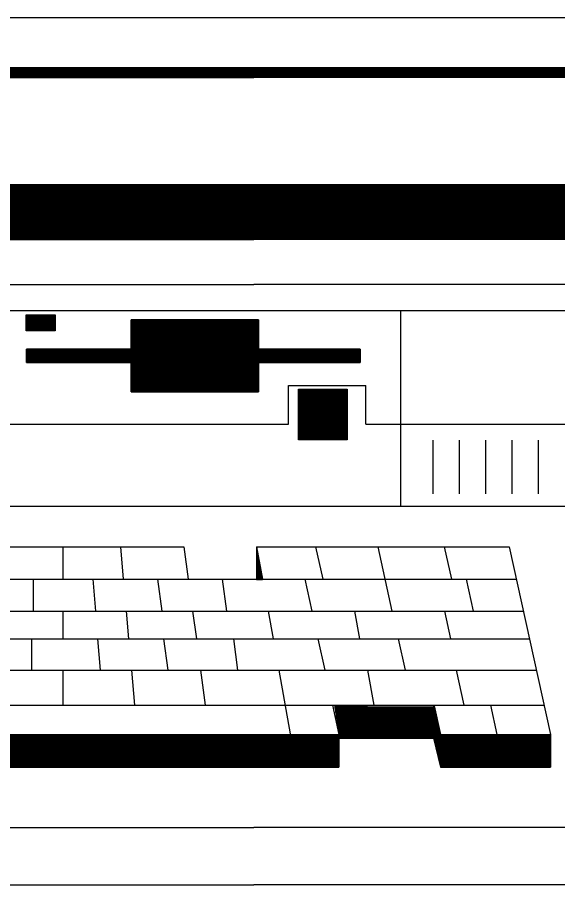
# Model space of a CAD drawing. Extents: x 0 to 320, y -4 to 473.
# Drawn here: x 302.796 to 303.833, y 419.351 to 421.015 of the extents above; entities that cross this region are included whole.
import ezdxf

# ---------------------------------------------------------------- set-up
doc = ezdxf.new("R2010")
doc.units = 0
doc.layers.add('Level 25', color=7, linetype='Continuous')
doc.layers.add('Level 50', color=7, linetype='Continuous')

msp = doc.modelspace()

# ---------------------------------------------------------------- linework, layer by layer
at = {"layer": 'Level 25'}
for p, q in [((302.1276, 421.015), (304.3716, 421.015)), ((302.5371, 420.9038), (303.2496, 420.9038)), ((302.5381, 420.9055), (303.2496, 420.9055)), ((302.5394, 420.9075), (303.2496, 420.9075)), ((302.5404, 420.9095), (303.2496, 420.9095)), ((302.5414, 420.9115), (303.2496, 420.9115)), ((302.5429, 420.9135), (303.2496, 420.9135)), ((302.5439, 420.9155), (303.2496, 420.9155)), ((302.5451, 420.9175), (303.2496, 420.9175)), ((302.5454, 420.918), (303.2496, 420.918)), ((303.9536, 420.918), (303.2496, 420.918)), ((303.9541, 420.9175), (303.2496, 420.9175)), ((303.9554, 420.9155), (303.2496, 420.9155)), ((303.9564, 420.9135), (303.2496, 420.9135)), ((303.9574, 420.9115), (303.2496, 420.9115)), ((303.9586, 420.9095), (303.2496, 420.9095)), ((303.9596, 420.9075), (303.2496, 420.9075)), ((303.9609, 420.9055), (303.2496, 420.9055)), ((303.9621, 420.9038), (303.2496, 420.9038)), ((302.5346, 420.8993), (303.2496, 420.8993)), ((302.5349, 420.8995), (303.2496, 420.8995)), ((302.5359, 420.9015), (303.2496, 420.9015)), ((303.9634, 420.9015), (303.2496, 420.9015)), ((303.9644, 420.8995), (303.2496, 420.8995)), ((303.9646, 420.8993), (303.2496, 420.8993)), ((302.4141, 420.687), (303.2496, 420.687)), ((302.4151, 420.6893), (303.2496, 420.6893)), ((302.4159, 420.691), (303.2496, 420.691)), ((302.4164, 420.693), (303.2496, 420.693)), ((304.0826, 420.693), (303.2496, 420.693)), ((304.0834, 420.691), (303.2496, 420.691)), ((304.0844, 420.6893), (303.2496, 420.6893)), ((304.0849, 420.687), (303.2496, 420.687)), ((302.4076, 420.6695), (303.2496, 420.6695)), ((302.4084, 420.6713), (303.2496, 420.6713)), ((302.4091, 420.6733), (303.2496, 420.6733)), ((302.4099, 420.6753), (303.2496, 420.6753)), ((302.4106, 420.677), (303.2496, 420.677)), ((302.4114, 420.6793), (303.2496, 420.6793)), ((302.4119, 420.6813), (303.2496, 420.6813)), ((302.4129, 420.6833), (303.2496, 420.6833)), ((302.4136, 420.685), (303.2496, 420.685)), ((304.0856, 420.685), (303.2496, 420.685)), ((304.0864, 420.6833), (303.2496, 420.6833)), ((304.0871, 420.6813), (303.2496, 420.6813)), ((304.0879, 420.6793), (303.2496, 420.6793)), ((304.0884, 420.677), (303.2496, 420.677)), ((304.0891, 420.6753), (303.2496, 420.6753)), ((304.0901, 420.6733), (303.2496, 420.6733)), ((304.0909, 420.6713), (303.2496, 420.6713)), ((304.0914, 420.6695), (303.2496, 420.6695)), ((302.4019, 420.6535), (303.2496, 420.6535)), ((302.4026, 420.6553), (303.2496, 420.6553)), ((302.4031, 420.6573), (303.2496, 420.6573)), ((302.4041, 420.6595), (303.2496, 420.6595)), ((302.4049, 420.6615), (303.2496, 420.6615)), ((302.4054, 420.6633), (303.2496, 420.6633)), ((302.4061, 420.6653), (303.2496, 420.6653)), ((302.4071, 420.6673), (303.2496, 420.6673)), ((304.0921, 420.6673), (303.2496, 420.6673)), ((304.0931, 420.6653), (303.2496, 420.6653)), ((304.0936, 420.6633), (303.2496, 420.6633)), ((304.0944, 420.6615), (303.2496, 420.6615)), ((304.0949, 420.6595), (303.2496, 420.6595)), ((304.0959, 420.6573), (303.2496, 420.6573)), ((304.0966, 420.6553), (303.2496, 420.6553)), ((304.0974, 420.6535), (303.2496, 420.6535)), ((302.3961, 420.6375), (303.2496, 420.6375)), ((302.3966, 420.6398), (303.2496, 420.6398)), ((302.3974, 420.6415), (303.2496, 420.6415)), ((302.3981, 420.6435), (303.2496, 420.6435)), ((302.3989, 420.6455), (303.2496, 420.6455)), ((302.3996, 420.6475), (303.2496, 420.6475)), ((302.4004, 420.6495), (303.2496, 420.6495)), ((302.4009, 420.6515), (303.2496, 420.6515)), ((304.0981, 420.6515), (303.2496, 420.6515)), ((304.0989, 420.6495), (303.2496, 420.6495)), ((304.0994, 420.6475), (303.2496, 420.6475)), ((304.1001, 420.6455), (303.2496, 420.6455)), ((304.1011, 420.6435), (303.2496, 420.6435)), ((304.1016, 420.6415), (303.2496, 420.6415)), ((304.1024, 420.6398), (303.2496, 420.6398)), ((304.1031, 420.6375), (303.2496, 420.6375)), ((302.3894, 420.62), (303.2496, 420.62)), ((302.3899, 420.6218), (303.2496, 420.6218)), ((302.3909, 420.6238), (303.2496, 420.6238)), ((302.3916, 420.6258), (303.2496, 420.6258)), ((302.3921, 420.6275), (303.2496, 420.6275)), ((302.3931, 420.6298), (303.2496, 420.6298)), ((302.3939, 420.6318), (303.2496, 420.6318)), ((302.3946, 420.6338), (303.2496, 420.6338)), ((302.3951, 420.6355), (303.2496, 420.6355)), ((304.1041, 420.6355), (303.2496, 420.6355)), ((304.1046, 420.6338), (303.2496, 420.6338)), ((304.1054, 420.6318), (303.2496, 420.6318)), ((304.1059, 420.6298), (303.2496, 420.6298)), ((304.1069, 420.6275), (303.2496, 420.6275)), ((304.1076, 420.6258), (303.2496, 420.6258)), ((304.1081, 420.6238), (303.2496, 420.6238)), ((304.1091, 420.6218), (303.2496, 420.6218)), ((304.1099, 420.62), (303.2496, 420.62)), ((302.3834, 420.604), (303.2496, 420.604)), ((302.3841, 420.6058), (303.2496, 420.6058)), ((302.3851, 420.6078), (303.2496, 420.6078)), ((302.3856, 420.61), (303.2496, 420.61)), ((302.3864, 420.612), (303.2496, 420.612)), ((302.3871, 420.6138), (303.2496, 420.6138)), ((302.3881, 420.6158), (303.2496, 420.6158)), ((302.3886, 420.6178), (303.2496, 420.6178)), ((304.1104, 420.6178), (303.2496, 420.6178)), ((304.1111, 420.6158), (303.2496, 420.6158)), ((304.1121, 420.6138), (303.2496, 420.6138)), ((304.1126, 420.612), (303.2496, 420.612)), ((304.1134, 420.61), (303.2496, 420.61)), ((304.1141, 420.6078), (303.2496, 420.6078)), ((304.1149, 420.6058), (303.2496, 420.6058)), ((304.1156, 420.604), (303.2496, 420.604)), ((302.3784, 420.5903), (303.2496, 420.5903)), ((302.3789, 420.592), (303.2496, 420.592)), ((302.3799, 420.594), (303.2496, 420.594)), ((302.3806, 420.596), (303.2496, 420.596)), ((302.3814, 420.598), (303.2496, 420.598)), ((302.3821, 420.6), (303.2496, 420.6)), ((302.3829, 420.602), (303.2496, 420.602)), ((304.1164, 420.602), (303.2496, 420.602)), ((304.1169, 420.6), (303.2496, 420.6)), ((304.1179, 420.598), (303.2496, 420.598)), ((304.1186, 420.596), (303.2496, 420.596)), ((304.1191, 420.594), (303.2496, 420.594)), ((304.1201, 420.592), (303.2496, 420.592)), ((304.1209, 420.5903), (303.2496, 420.5903)), ((301.7621, 420.5023), (303.2496, 420.5023)), ((304.7369, 420.5023), (303.2496, 420.5023)), ((302.8129, 420.444), (302.8684, 420.444)), ((302.8129, 420.442), (302.8684, 420.442)), ((302.8129, 420.4398), (302.8684, 420.4398)), ((302.8129, 420.4378), (302.8684, 420.4378)), ((303.5321, 420.0763), (303.5321, 420.4525)), ((302.8129, 420.436), (302.8684, 420.436)), ((302.8129, 420.434), (302.8684, 420.434)), ((302.8129, 420.432), (302.8684, 420.432)), ((302.8129, 420.4298), (302.8684, 420.4298)), ((302.8129, 420.428), (302.8684, 420.428)), ((302.8129, 420.426), (302.8684, 420.426)), ((302.8129, 420.424), (302.8684, 420.424)), ((302.8129, 420.4223), (302.8684, 420.4223)), ((302.8129, 420.42), (302.8684, 420.42)), ((303.0144, 420.4345), (303.2586, 420.4345)), ((303.0144, 420.4323), (303.2586, 420.4323)), ((303.0144, 420.4305), (303.2586, 420.4305)), ((303.0144, 420.4285), (303.2586, 420.4285)), ((303.0144, 420.4265), (303.2586, 420.4265)), ((303.0144, 420.4248), (303.2586, 420.4248)), ((303.0144, 420.4225), (303.2586, 420.4225)), ((303.0144, 420.4205), (303.2586, 420.4205)), ((302.8129, 420.418), (302.8684, 420.418)), ((302.8129, 420.416), (302.8684, 420.416)), ((302.8129, 420.4143), (302.8684, 420.4143)), ((303.0144, 420.4185), (303.2586, 420.4185)), ((303.0144, 420.4168), (303.2586, 420.4168)), ((303.0144, 420.4148), (303.2586, 420.4148)), ((303.0144, 420.4125), (303.2586, 420.4125)), ((303.0144, 420.4105), (303.2586, 420.4105)), ((303.0144, 420.4088), (303.2586, 420.4088)), ((303.0144, 420.4068), (303.2586, 420.4068)), ((303.0144, 420.4048), (303.2586, 420.4048)), ((303.0144, 420.4028), (303.2586, 420.4028)), ((303.0144, 420.4008), (303.2586, 420.4008)), ((303.0144, 420.3988), (303.2586, 420.3988)), ((303.0144, 420.3968), (303.2586, 420.3968)), ((303.0144, 420.395), (303.2586, 420.395)), ((303.0144, 420.3928), (303.2586, 420.3928)), ((303.0144, 420.3908), (303.2586, 420.3908)), ((303.0144, 420.389), (303.2586, 420.389)), ((303.0144, 420.387), (303.2586, 420.387)), ((302.8136, 420.377), (303.4539, 420.377)), ((302.8136, 420.3753), (303.4539, 420.3753)), ((302.8136, 420.373), (303.4539, 420.373)), ((302.8136, 420.371), (303.4539, 420.371)), ((303.0144, 420.385), (303.2586, 420.385)), ((303.0144, 420.3828), (303.2586, 420.3828)), ((303.0144, 420.381), (303.2586, 420.381)), ((303.0144, 420.379), (303.2586, 420.379)), ((302.8136, 420.369), (303.4539, 420.369)), ((302.8136, 420.3673), (303.4539, 420.3673)), ((302.8136, 420.3653), (303.4539, 420.3653)), ((302.8136, 420.363), (303.4539, 420.363)), ((302.8136, 420.361), (303.4539, 420.361)), ((302.8136, 420.3593), (303.4539, 420.3593)), ((302.8136, 420.3573), (303.4539, 420.3573)), ((302.8136, 420.3553), (303.4539, 420.3553)), ((302.8136, 420.3533), (303.4539, 420.3533)), ((303.0144, 420.3513), (303.2586, 420.3513)), ((303.0144, 420.3493), (303.2586, 420.3493)), ((303.0144, 420.3473), (303.2586, 420.3473)), ((303.0144, 420.3455), (303.2586, 420.3455)), ((303.0144, 420.3433), (303.2586, 420.3433)), ((303.0144, 420.3413), (303.2586, 420.3413)), ((303.0144, 420.3395), (303.2586, 420.3395)), ((303.0144, 420.3375), (303.2586, 420.3375)), ((303.0144, 420.3355), (303.2586, 420.3355)), ((303.0144, 420.3333), (303.2586, 420.3333)), ((303.0144, 420.3315), (303.2586, 420.3315)), ((303.0144, 420.3295), (303.2586, 420.3295)), ((303.0144, 420.3275), (303.2586, 420.3275)), ((303.0144, 420.3258), (303.2586, 420.3258)), ((303.0144, 420.3235), (303.2586, 420.3235)), ((303.0144, 420.3215), (303.2586, 420.3215)), ((303.0144, 420.3195), (303.2586, 420.3195)), ((303.0144, 420.3178), (303.2586, 420.3178)), ((303.0144, 420.3158), (303.2586, 420.3158)), ((303.0144, 420.3135), (303.2586, 420.3135)), ((303.0144, 420.3115), (303.2586, 420.3115)), ((303.0144, 420.3098), (303.2586, 420.3098)), ((303.0144, 420.3078), (303.2586, 420.3078)), ((303.0144, 420.3058), (303.2586, 420.3058)), ((303.0144, 420.3038), (303.2586, 420.3038)), ((303.3166, 420.3088), (303.4649, 420.3088)), ((303.3166, 420.2345), (303.3166, 420.3088)), ((303.4649, 420.2345), (303.4649, 420.3088)), ((303.0144, 420.3018), (303.2586, 420.3018)), ((303.0144, 420.2998), (303.2586, 420.2998)), ((303.0144, 420.2978), (303.2586, 420.2978)), ((303.3354, 420.2998), (303.4286, 420.2998)), ((303.3354, 420.2978), (303.4286, 420.2978)), ((303.3354, 420.296), (303.4286, 420.296)), ((303.3354, 420.294), (303.4286, 420.294)), ((303.3354, 420.2918), (303.4286, 420.2918)), ((303.3354, 420.29), (303.4286, 420.29)), ((303.3354, 420.288), (303.4286, 420.288)), ((303.3354, 420.286), (303.4286, 420.286)), ((303.3354, 420.284), (303.4286, 420.284)), ((303.3354, 420.282), (303.4286, 420.282)), ((303.3354, 420.28), (303.4286, 420.28)), ((303.3354, 420.278), (303.4286, 420.278)), ((303.3354, 420.2763), (303.4286, 420.2763)), ((303.3354, 420.2743), (303.4286, 420.2743)), ((303.3354, 420.272), (303.4286, 420.272)), ((303.3354, 420.27), (303.4286, 420.27)), ((303.3354, 420.2683), (303.4286, 420.2683)), ((303.3354, 420.2663), (303.4286, 420.2663)), ((303.3354, 420.2643), (303.4286, 420.2643)), ((303.3354, 420.262), (303.4286, 420.262)), ((303.3354, 420.2603), (303.4286, 420.2603)), ((303.3354, 420.2583), (303.4286, 420.2583)), ((303.3354, 420.2563), (303.4286, 420.2563)), ((303.3354, 420.2545), (303.4286, 420.2545)), ((303.3354, 420.2523), (303.4286, 420.2523)), ((303.3354, 420.2503), (303.4286, 420.2503)), ((303.3354, 420.2483), (303.4286, 420.2483)), ((303.3354, 420.2465), (303.4286, 420.2465)), ((303.3354, 420.2445), (303.4286, 420.2445)), ((303.3354, 420.2423), (303.4286, 420.2423)), ((303.3354, 420.2405), (303.4286, 420.2405)), ((303.3354, 420.2385), (303.4286, 420.2385)), ((303.3354, 420.2365), (303.4286, 420.2365)), ((301.8389, 420.2345), (303.3166, 420.2345)), ((303.3354, 420.2345), (303.4286, 420.2345)), ((303.3354, 420.2325), (303.4286, 420.2325)), ((303.3354, 420.2305), (303.4286, 420.2305)), ((303.3354, 420.2285), (303.4286, 420.2285)), ((303.3354, 420.2268), (303.4286, 420.2268)), ((303.3354, 420.2248), (303.4286, 420.2248)), ((303.3354, 420.2225), (303.4286, 420.2225)), ((303.3354, 420.2205), (303.4286, 420.2205)), ((303.4649, 420.2345), (304.1304, 420.2345)), ((303.3354, 420.2188), (303.4286, 420.2188)), ((303.3354, 420.2168), (303.4286, 420.2168)), ((303.3354, 420.2148), (303.4286, 420.2148)), ((303.3354, 420.2125), (303.4286, 420.2125)), ((303.3354, 420.2108), (303.4286, 420.2108)), ((303.3354, 420.2088), (303.4286, 420.2088)), ((303.3354, 420.2068), (303.4286, 420.2068)), ((303.3354, 420.205), (303.4286, 420.205)), ((303.5941, 420.1003), (303.5941, 420.2038)), ((303.6446, 420.1003), (303.6446, 420.2038)), ((303.6951, 420.1003), (303.6951, 420.2038)), ((303.7456, 420.1003), (303.7456, 420.2038)), ((303.7964, 420.1003), (303.7964, 420.2038)), ((302.6509, 419.9988), (303.1156, 419.9988)), ((302.8834, 419.9988), (302.8834, 419.9365)), ((302.9936, 419.9988), (302.9991, 419.9365)), ((303.1156, 419.9988), (303.1239, 419.9365)), ((303.2551, 419.9988), (303.7399, 419.9988)), ((303.2551, 419.9988), (303.2551, 419.9363)), ((303.2551, 419.9988), (303.2664, 419.9365)), ((303.2551, 419.9978), (303.2554, 419.9978)), ((303.2551, 419.9958), (303.2559, 419.9958)), ((303.2551, 419.9938), (303.2561, 419.9938)), ((303.2551, 419.9918), (303.2569, 419.9918)), ((303.2551, 419.9898), (303.2571, 419.9898)), ((303.2551, 419.988), (303.2576, 419.988)), ((303.3684, 419.9988), (303.3819, 419.9365)), ((303.4879, 419.9988), (303.5149, 419.8753)), ((303.6151, 419.9988), (303.6289, 419.9365)), ((303.7399, 419.9988), (303.8191, 419.639)), ((303.2551, 419.9858), (303.2581, 419.9858)), ((303.2551, 419.9838), (303.2584, 419.9838)), ((303.2551, 419.982), (303.2589, 419.982)), ((303.2551, 419.98), (303.2591, 419.98)), ((303.2551, 419.978), (303.2599, 419.978)), ((303.2551, 419.9758), (303.2601, 419.9758)), ((303.2551, 419.974), (303.2596, 419.974)), ((303.2551, 419.972), (303.2601, 419.972)), ((303.2551, 419.97), (303.2604, 419.97)), ((303.2551, 419.9683), (303.2606, 419.9683)), ((303.2551, 419.966), (303.2609, 419.966)), ((303.2551, 419.964), (303.2614, 419.964)), ((303.2551, 419.962), (303.2616, 419.962)), ((303.2551, 419.9603), (303.2619, 419.9603)), ((303.2551, 419.9583), (303.2626, 419.9583)), ((303.2551, 419.956), (303.2629, 419.956)), ((303.2551, 419.954), (303.2631, 419.954)), ((303.2551, 419.9523), (303.2634, 419.9523)), ((303.2551, 419.9503), (303.2639, 419.9503)), ((303.2551, 419.9483), (303.2641, 419.9483)), ((303.2551, 419.9463), (303.2644, 419.9463)), ((303.2551, 419.9443), (303.2651, 419.9443)), ((303.2551, 419.9423), (303.2654, 419.9423)), ((303.2551, 419.9403), (303.2656, 419.9403)), ((303.2551, 419.9385), (303.2659, 419.9385)), ((301.7049, 419.9365), (303.7536, 419.9365)), ((302.8259, 419.9365), (302.8259, 419.8753)), ((302.9406, 419.9365), (302.9461, 419.8753)), ((303.0649, 419.9365), (303.0734, 419.8753)), ((303.1891, 419.9365), (303.1974, 419.8753)), ((303.2551, 419.9363), (303.2664, 419.9363)), ((303.3476, 419.9365), (303.3609, 419.8753)), ((303.6571, 419.9365), (303.6706, 419.8753)), ((301.6811, 419.8753), (303.7671, 419.8753)), ((302.8834, 419.8753), (302.8834, 419.8225)), ((303.0046, 419.8753), (303.0094, 419.8225)), ((303.1321, 419.8753), (303.1394, 419.8225)), ((303.2774, 419.8753), (303.2871, 419.8225)), ((303.4429, 419.8753), (303.4524, 419.8225)), ((303.6159, 419.8753), (303.6276, 419.8225)), ((301.6601, 419.8225), (303.7786, 419.8225)), ((302.8231, 419.8225), (302.8231, 419.7623)), ((302.9494, 419.8225), (302.9549, 419.7623)), ((303.0761, 419.8225), (303.0844, 419.7623)), ((303.2104, 419.8225), (303.2186, 419.7623)), ((303.3729, 419.8225), (303.3861, 419.7623)), ((303.5271, 419.8225), (303.5404, 419.7623)), ((301.6364, 419.7623), (303.7921, 419.7623)), ((302.8834, 419.7623), (302.8834, 419.6948)), ((303.0149, 419.7623), (303.0209, 419.6948)), ((303.1476, 419.7623), (303.1566, 419.6948)), ((303.2976, 419.7623), (303.3194, 419.6403)), ((303.4679, 419.7623), (303.4804, 419.6948)), ((303.6381, 419.7623), (303.6531, 419.6948)), ((301.6099, 419.6948), (303.8071, 419.6948)), ((303.4009, 419.6948), (303.4131, 419.639)), ((303.4044, 419.6943), (303.4679, 419.6943)), ((303.4046, 419.692), (303.5951, 419.692)), ((303.4049, 419.69), (303.5956, 419.69)), ((303.4054, 419.6883), (303.5961, 419.6883)), ((303.5946, 419.694), (303.5946, 419.6315)), ((303.5961, 419.6938), (303.6081, 419.639)), ((303.7039, 419.6948), (303.7164, 419.639)), ((303.4056, 419.6863), (303.5966, 419.6863)), ((303.4059, 419.6843), (303.5971, 419.6843)), ((303.4061, 419.6823), (303.5974, 419.6823)), ((303.4066, 419.6803), (303.5981, 419.6803)), ((303.4069, 419.6783), (303.5986, 419.6783)), ((303.4071, 419.6763), (303.5991, 419.6763)), ((303.4074, 419.6745), (303.5994, 419.6745)), ((303.4076, 419.6723), (303.5999, 419.6723)), ((303.4081, 419.6703), (303.6006, 419.6703)), ((303.4086, 419.6685), (303.6011, 419.6685)), ((303.4089, 419.6665), (303.6016, 419.6665)), ((303.4091, 419.6645), (303.6019, 419.6645)), ((303.4094, 419.6623), (303.6024, 419.6623)), ((303.4096, 419.6605), (303.6029, 419.6605)), ((303.4099, 419.6585), (303.6034, 419.6585)), ((303.4101, 419.6565), (303.6039, 419.6565)), ((303.4109, 419.6548), (303.6044, 419.6548)), ((301.5879, 419.6388), (303.8191, 419.6388)), ((301.9194, 419.639), (303.4131, 419.639)), ((303.4111, 419.6525), (303.6049, 419.6525)), ((303.4114, 419.6505), (303.6051, 419.6505)), ((303.4116, 419.6485), (303.6056, 419.6485)), ((303.4119, 419.6468), (303.6064, 419.6468)), ((303.4121, 419.6448), (303.6069, 419.6448)), ((303.4126, 419.6425), (303.6074, 419.6425)), ((303.4126, 419.6405), (303.6076, 419.6405)), ((303.4131, 419.639), (303.4131, 419.5763)), ((303.6081, 419.639), (303.6081, 419.5763)), ((303.6081, 419.639), (303.8191, 419.639)), ((303.8191, 419.639), (303.8191, 419.5763)), ((301.5879, 419.6368), (303.8191, 419.6368)), ((301.5879, 419.6348), (303.8191, 419.6348)), ((301.5879, 419.6328), (303.8191, 419.6328)), ((301.9194, 419.6308), (303.4131, 419.6308)), ((301.9194, 419.6288), (303.4131, 419.6288)), ((301.9194, 419.6268), (303.4131, 419.6268)), ((301.9194, 419.625), (303.4131, 419.625)), ((301.9194, 419.6228), (303.4131, 419.6228)), ((301.9194, 419.6208), (303.4131, 419.6208)), ((303.4131, 419.6315), (303.5946, 419.6315)), ((303.5946, 419.6315), (303.6081, 419.5763)), ((303.5951, 419.6308), (303.8191, 419.6308)), ((303.5954, 419.6288), (303.8191, 419.6288)), ((303.5959, 419.6268), (303.8191, 419.6268)), ((303.5964, 419.625), (303.8191, 419.625)), ((303.5966, 419.6228), (303.8191, 419.6228)), ((303.5971, 419.6208), (303.8191, 419.6208)), ((301.9194, 419.619), (303.4131, 419.619)), ((301.9194, 419.617), (303.4131, 419.617)), ((301.9194, 419.615), (303.4131, 419.615)), ((301.9194, 419.6128), (303.4131, 419.6128)), ((301.9194, 419.611), (303.4131, 419.611)), ((301.9194, 419.609), (303.4131, 419.609)), ((301.9194, 419.607), (303.4131, 419.607)), ((301.9194, 419.6053), (303.4131, 419.6053)), ((303.5979, 419.619), (303.8191, 419.619)), ((303.5984, 419.617), (303.8191, 419.617)), ((303.5989, 419.615), (303.8191, 419.615)), ((303.5991, 419.6128), (303.8191, 419.6128)), ((303.5996, 419.611), (303.8191, 419.611)), ((303.6001, 419.609), (303.8191, 419.609)), ((303.6009, 419.607), (303.8191, 419.607)), ((303.6011, 419.6053), (303.8191, 419.6053)), ((301.9194, 419.603), (303.4131, 419.603)), ((301.9194, 419.601), (303.4131, 419.601)), ((301.9194, 419.599), (303.4131, 419.599)), ((301.9194, 419.5973), (303.4131, 419.5973)), ((301.9194, 419.5953), (303.4131, 419.5953)), ((301.9194, 419.593), (303.4131, 419.593)), ((301.9194, 419.591), (303.4131, 419.591)), ((301.9194, 419.5893), (303.4131, 419.5893)), ((301.9194, 419.5873), (303.4131, 419.5873)), ((303.6016, 419.603), (303.8191, 419.603)), ((303.6021, 419.601), (303.8191, 419.601)), ((303.6026, 419.599), (303.8191, 419.599)), ((303.6034, 419.5973), (303.8191, 419.5973)), ((303.6036, 419.5953), (303.8191, 419.5953)), ((303.6041, 419.593), (303.8191, 419.593)), ((303.6046, 419.591), (303.8191, 419.591)), ((303.6049, 419.5893), (303.8191, 419.5893)), ((303.6054, 419.5873), (303.8191, 419.5873)), ((301.9194, 419.5853), (303.4131, 419.5853)), ((301.9194, 419.5833), (303.4131, 419.5833)), ((301.9194, 419.5813), (303.4131, 419.5813)), ((301.9194, 419.5793), (303.4131, 419.5793)), ((301.9194, 419.5773), (303.4131, 419.5773)), ((301.9194, 419.5763), (303.4131, 419.5763)), ((303.6061, 419.5853), (303.8191, 419.5853)), ((303.6066, 419.5833), (303.8191, 419.5833)), ((303.6069, 419.5813), (303.8191, 419.5813)), ((303.6074, 419.5793), (303.8191, 419.5793)), ((303.6079, 419.5773), (303.8191, 419.5773)), ((303.6081, 419.5763), (303.8191, 419.5763)), ((301.3439, 419.4603), (303.2496, 419.4603)), ((305.1551, 419.4603), (303.2496, 419.4603)), ((301.3366, 419.3505), (303.2496, 419.3505)), ((305.1626, 419.3505), (303.2496, 419.3505))]:
    msp.add_line(p, q, dxfattribs=at)
for points in [[(302.5454, 420.918), (302.5346, 420.8993), (303.2496, 420.8993), (303.2496, 420.918)], [(303.9536, 420.918), (303.9646, 420.8993), (303.2496, 420.8993), (303.2496, 420.918)], [(302.4166, 420.6938), (302.3779, 420.5885), (303.2496, 420.5885), (303.2496, 420.6938)], [(304.0824, 420.6938), (304.1214, 420.5885), (303.2496, 420.5885), (303.2496, 420.6938)], [(301.8389, 420.4525), (304.6649, 420.4525), (304.6649, 420.0763), (301.8389, 420.0763)], [(302.8129, 420.4443), (302.8684, 420.4443), (302.8684, 420.4133), (302.8129, 420.4133)], [(303.0144, 420.4348), (303.0144, 420.3785), (302.8136, 420.3785), (302.8136, 420.3525), (303.0144, 420.3525), (303.0144, 420.2965), (303.2586, 420.2965), (303.2586, 420.3525), (303.4539, 420.3525), (303.4539, 420.3785), (303.2586, 420.3785), (303.2586, 420.4348)], [(303.3354, 420.3013), (303.4286, 420.3013), (303.4286, 420.2043), (303.3354, 420.2043)]]:
    msp.add_lwpolyline(points, close=True, dxfattribs=at)
for points in [[(303.0144, 420.3785), (303.0144, 420.4348), (303.2586, 420.4348), (303.2586, 420.3785)], [(303.0144, 420.3525), (302.8136, 420.3525), (302.8136, 420.3785), (303.0144, 420.3785)], [(303.2586, 420.3785), (303.4539, 420.3785), (303.4539, 420.3525), (303.2586, 420.3525)], [(303.2586, 420.3525), (303.2586, 420.2965), (303.0144, 420.2965), (303.0144, 420.3525)]]:
    msp.add_lwpolyline(points, dxfattribs=at)
at = {"layer": 'Level 50'}
for p, q in [((302.4166, 420.6938), (303.2496, 420.6938)), ((304.0824, 420.6938), (303.2496, 420.6938)), ((302.3779, 420.5885), (303.2496, 420.5885)), ((304.1214, 420.5885), (303.2496, 420.5885))]:
    msp.add_line(p, q, dxfattribs=at)

doc.saveas('drawing.dxf')
